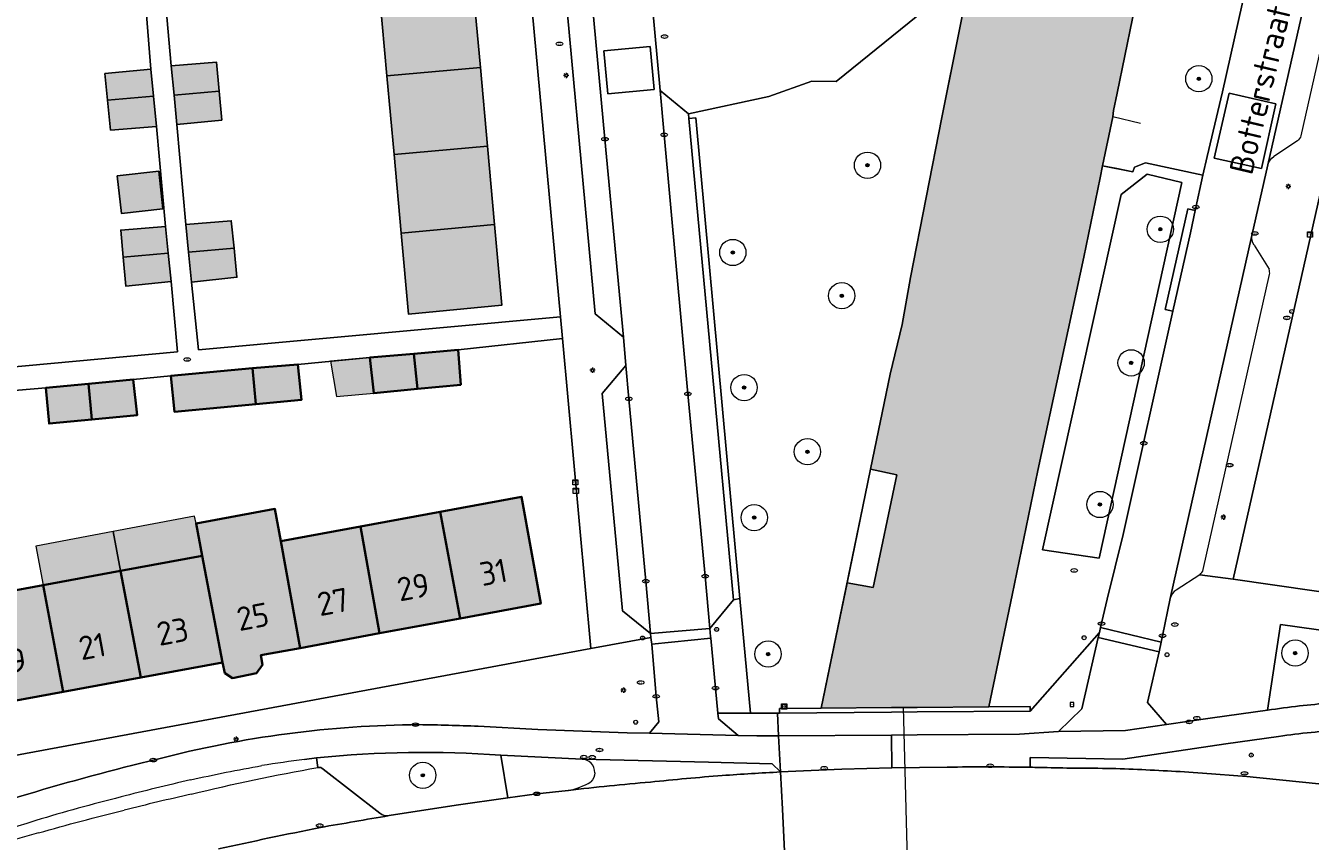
# Model space of a CAD drawing. Header units: metres. Extents: x 125349 to 128236, y 501602 to 503797.
# Tile 348 of 656: x 126629 to 126726, y 502558 to 502620. Entities that reach past the tile are written whole.
import ezdxf
from ezdxf.enums import TextEntityAlignment as Align

# ---------------------------------------------------------------- set-up
doc = ezdxf.new("R2010")
doc.units = ezdxf.units.M
doc.layers.get('0').update_dxf_attribs({"linetype": 'CONTINUOUS'})
for name, color, linetype, lineweight in [('B-WE-GK-BESCHOEIING-G', 130, 'GK-BESCHOEIING-SO', 18), ('B-WE-GK-KEERWAND_DAMWAND-G', 30, 'CONTINUOUS', 18), ('B-WE-GR-BEPLANTING_CULTUUR_BODEMBEDEKKER-GV', 90, 'CONTINUOUS', 18), ('B-WE-GR-BEPLANTING_CULTUUR_BOSPLANTSOEN-GV', 90, 'CONTINUOUS', 18), ('B-WE-GR-BEPLANTING_CULTUUR_HEESTERS-GV', 90, 'CONTINUOUS', 18), ('B-WE-GR-BOOM-S-500', 90, 'CONTINUOUS', 18), ('B-WE-GR-GROENVOORZIENING-GV', 80, 'CONTINUOUS', 18), ('B-WE-IE-MEUBILAIR-S', 7, 'CONTINUOUS', 18), ('B-WE-KW-KUNSTWERK_DUIKER-G', 170, 'CONTINUOUS', 18), ('B-WE-OG-BEBOUWING-GV', 7, 'CONTINUOUS', 35), ('B-WE-OG-BEBOUWING-T18', 10, 'CONTINUOUS', 18), ('B-WE-OG-BEBOUWING_OVERBOUWING-GV', 7, 'CONTINUOUS', 18), ('B-WE-OG-TERREIN_BEGROEID-GV', 7, 'CONTINUOUS', 18), ('B-WE-OG-TERREIN_ERF-GV', 7, 'CONTINUOUS', 18), ('B-WE-OG-TOPOGRAFIE-T18', 10, 'CONTINUOUS', 18), ('B-WE-OG-WATER_SLOOT-GV', 120, 'CONTINUOUS', 18), ('B-WE-VH-GESLOTENVERHARDING_ASFALT-GV', 10, 'CONTINUOUS', 18), ('B-WE-VH-GESLOTENVERHARDING_BETON-GV', 10, 'CONTINUOUS', 18), ('B-WE-VH-OPENVERHARDING-GV', 90, 'CONTINUOUS', 18), ('B-WE-VH-OPENVERHARDING_BETONSTRAATSTEEN-GV', 90, 'CONTINUOUS', 18), ('B-WE-VH-OPENVERHARDING_TEGEL-GV', 90, 'CONTINUOUS', 18), ('V-WE-OG-BEBOUWING_TE AMOVEREN-G', 7, 'CONTINUOUS', 25), ('V-WE-OG-BEBOUWING_TE AMOVEREN-V', 253, 'CONTINUOUS', 18)]:
    doc.layers.add(name, color=color, linetype=linetype, lineweight=lineweight)
for name, color, linetype, lineweight, true_color in [('B-WE-OG-BEBOUWING-V', 7, 'CONTINUOUS', 18, 0xcc646e), ('B-WE-OG-BEBOUWING_OVERBOUWING-V', 7, 'CONTINUOUS', 18, 0xcc646e), ('B-WE-OG-WATER_SLOOT-V', 7, 'CONTINUOUS', 18, 0x73e9ff)]:
    doc.layers.add(name, color=color, linetype=linetype, lineweight=lineweight, true_color=true_color)
doc.styles.add('NLCS-ISO', font='NLCS-ISO.ttf')
doc.styles.add('NLCS-ISO-M1000-T18', font='NLCS-ISO.ttf', dxfattribs={"height": 1.8})
doc.linetypes.add('GK-BESCHOEIING-SO', pattern='A,18,-3,[1,NLCS.SHX,S=0.6,R=0,X=0,Y=0],-3', length=24)

# ---------------------------------------------------------------- blocks, each defined once
blk = doc.blocks.new('SIE-MEUBILAIR_BORD_LOCATIEPAAL-SO')
blk.add_lwpolyline([(-0.75, -0.75), (0.75, -0.75), (0.75, 0.75), (-0.75, 0.75)], close=True)
at = {"style": 'NLCS-ISO'}
blk.add_text('lp', height=0.75, dxfattribs=at).set_placement((0.01, 0.12), align=Align.MIDDLE_CENTER)
blk = doc.blocks.new('SIE-MEUBILAIR_BORD_WEGWIJZER-SO')
blk.add_lwpolyline([(-0.75, -0.75), (0.75, -0.75), (0.75, 0.75), (-0.75, 0.75)], close=True)
at = {"style": 'NLCS-ISO'}
blk.add_text('ww', height=0.75, dxfattribs=at).set_placement((0, 0.125), align=Align.MIDDLE_CENTER)
blk = doc.blocks.new('SIE-MEUBILAIR_KAST_CAI-SO')
for points in [[(-1, 1), (1, 1), (1, 0.84), (-1, 0.84)], [(-1, 0.76), (1, 0.76), (1, -1), (-1, -1)]]:
    blk.add_lwpolyline(points, close=True)
at = {"style": 'NLCS-ISO'}
blk.add_text('cai', height=0.75, dxfattribs=at).set_placement((0, 0), align=Align.MIDDLE_CENTER)
blk = doc.blocks.new('SIE-MEUBILAIR_KAST_TELECOM-SO')
for points in [[(-1, 1), (1, 1), (1, 0.84), (-1, 0.84)], [(-1, 0.76), (1, 0.76), (1, -1), (-1, -1)]]:
    blk.add_lwpolyline(points, close=True)
at = {"style": 'NLCS-ISO'}
blk.add_text('tele', height=0.75, dxfattribs=at).set_placement((0, 0), align=Align.MIDDLE_CENTER)
blk = doc.blocks.new('SIE-MEUBILAIR_PAAL_LICHTMAST-SO')
for points in [[(-0.62, 0), (-1, 0)], [(-0.71, 0.71), (-0.44, 0.44)], [(0, 1), (0, 0.62)], [(0.44, 0.44), (0.71, 0.71)], [(1, 0), (0.62, 0)], [(-0.71, -0.71), (-0.44, -0.44)], [(0, -0.62), (0, -1)], [(0.44, -0.44), (0.71, -0.71)]]:
    blk.add_lwpolyline(points)
blk.add_circle((0, 0), 0.5)
blk = doc.blocks.new('SIE-MEUBILAIR_PAAL_HALTEPAAL-SO')
blk.add_circle((0, 0), 0.75)
at = {"style": 'NLCS-ISO'}
blk.add_text('ht', height=0.75, dxfattribs=at).set_placement((0, 0.06), align=Align.MIDDLE_CENTER)
blk = doc.blocks.new('SIE-MEUBILAIR_PAAL_AFSLUITPAAL-SO')
blk.add_circle((0, 0), 0.75)
at = {"style": 'NLCS-ISO'}
blk.add_text('af', height=0.75, dxfattribs=at).set_placement((0, 0.05), align=Align.MIDDLE_CENTER)
blk = doc.blocks.new('SIE-MEUBILAIR_PAAL_VERKEERSBORD-SO')
blk.add_circle((0, 0), 0.75)
at = {"style": 'NLCS-ISO'}
blk.add_text('vb', height=0.75, dxfattribs=at).set_placement((0, 0.07), align=Align.MIDDLE_CENTER)
blk = doc.blocks.new('SIE-MEUBILAIR_PUT_KOLK-SO')
blk.add_ellipse((0, 0), major_axis=(1.25, 0), ratio=0.54)
at = {"style": 'NLCS-ISO'}
blk.add_text('klk', height=0.75, dxfattribs=at).set_placement((0.03, 0), align=Align.MIDDLE_CENTER)
blk = doc.blocks.new('SIE-MEUBILAIR_PUT_WATERLEIDINGPUT-SO')
blk.add_ellipse((0, 0), major_axis=(1.25, 0), ratio=0.54)
at = {"style": 'NLCS-ISO'}
blk.add_text('wl', height=0.75, dxfattribs=at).set_placement((-0.14, 0), align=Align.MIDDLE_CENTER)
blk = doc.blocks.new('SIE-MEUBILAIR_PUT_BRANDKRAAN-SO')
blk.add_ellipse((0, 0), major_axis=(1.25, 0), ratio=0.54)
at = {"style": 'NLCS-ISO'}
blk.add_text('bk', height=0.75, dxfattribs=at).set_placement((0.03, 0), align=Align.MIDDLE_CENTER)
blk = doc.blocks.new('SIE-MEUBILAIR_PUT_RIOOLPUT-SO')
blk.add_ellipse((0, 0), major_axis=(1.25, 0), ratio=0.54)
at = {"style": 'NLCS-ISO'}
blk.add_text('ri', height=0.75, dxfattribs=at).set_placement((-0.04, 0.07), align=Align.MIDDLE_CENTER)
blk = doc.blocks.new('SGR-BOOM_01-SO')
at = {"linetype": 'ByBlock', "lineweight": 18}
h = blk.add_hatch(color=0, dxfattribs=at)
h.dxf.hatch_style = 1
edge = h.paths.add_edge_path()
edge.add_arc((0, 0), 0.25, 0, 360)
at = {"color": 0, "linetype": 'ByBlock', "lineweight": 18}
for radius in [2, 0.25]:
    blk.add_circle((0, 0), radius, dxfattribs=at)

msp = doc.modelspace()

# ---------------------------------------------------------------- hatches: boundary and pattern name
at = {"layer": 'B-WE-OG-BEBOUWING-V'}
for points in [[(126658.433, 502592.689), (126658.175, 502595.369), (126654.812, 502595.07), (126655.119, 502592.365)], [(126658.433, 502592.689), (126661.731, 502593.011), (126661.522, 502595.666), (126658.175, 502595.369)], [(126646.15, 502591.529), (126649.609, 502591.852), (126649.352, 502594.556), (126645.887, 502594.258)], [(126633.414, 502593.074), (126633.674, 502590.367), (126637.137, 502590.699), (126636.83, 502593.404)], [(126646.15, 502591.529), (126645.887, 502594.258), (126639.696, 502593.688), (126639.963, 502590.951)], [(126633.414, 502593.074), (126630.168, 502592.76), (126630.425, 502590.055), (126633.674, 502590.367)], [(126642.068, 502579.997), (126643.615, 502571.888), (126643.795, 502571.069), (126644.385, 502570.698), (126646.191, 502571.058), (126646.664, 502571.697), (126646.536, 502572.428), (126649.521, 502572.98), (126648.045, 502581.102), (126647.598, 502583.562), (126641.6, 502582.453)], [(126661.678, 502575.229), (126667.816, 502576.365), (126666.346, 502584.488), (126660.169, 502583.345)], [(126661.678, 502575.229), (126660.169, 502583.345), (126654.101, 502582.223), (126655.562, 502574.098)], [(126649.521, 502572.98), (126655.562, 502574.098), (126654.101, 502582.223), (126648.045, 502581.102)], [(126642.068, 502579.997), (126635.867, 502578.85), (126637.411, 502570.74), (126643.615, 502571.888)], [(126635.867, 502578.85), (126629.981, 502577.761), (126631.49, 502569.645), (126637.411, 502570.74)], [(126623.91, 502576.638), (126625.421, 502568.522), (126631.49, 502569.645), (126629.981, 502577.761)]]:
    msp.add_hatch(color=256, dxfattribs=at).paths.add_polyline_path(points)
at = {"layer": 'B-WE-OG-BEBOUWING_OVERBOUWING-V'}
for points in [[(126654.812, 502595.07), (126651.836, 502594.805), (126652.287, 502592.111), (126655.119, 502592.365)], [(126641.6, 502582.453), (126641.493, 502583.017), (126635.298, 502581.836), (126635.867, 502578.85), (126642.068, 502579.997)], [(126635.298, 502581.836), (126629.418, 502580.716), (126629.981, 502577.761), (126635.867, 502578.85)]]:
    msp.add_hatch(color=256, dxfattribs=at).paths.add_polyline_path(points)
at = {"layer": 'B-WE-OG-WATER_SLOOT-V'}
h = msp.add_hatch(color=256, dxfattribs=at)
edge = h.paths.add_edge_path()
edge.add_line((126721.048, 502725.601), (126720.6, 502723.542))
edge.add_line((126720.6, 502723.542), (126719.627, 502718.774))
edge.add_line((126719.627, 502718.774), (126721.95, 502718.24))
edge.add_line((126721.95, 502718.24), (126720.16, 502709.67))
edge.add_line((126720.16, 502709.67), (126717.866, 502710.138))
edge.add_line((126717.866, 502710.138), (126716.54, 502703.64))
edge.add_line((126716.54, 502703.64), (126712.796, 502685.021))
edge.add_line((126712.796, 502685.021), (126708.921, 502666.122))
edge.add_line((126708.921, 502666.122), (126711.29, 502665.61))
edge.add_line((126711.29, 502665.61), (126708.67, 502654.16))
edge.add_line((126708.67, 502654.16), (126706.616, 502654.742))
edge.add_line((126706.616, 502654.742), (126698.314, 502613.332))
edge.add_line((126698.314, 502613.332), (126695.926, 502601.153))
edge.add_line((126695.926, 502601.153), (126695.289, 502597.59))
edge.add_line((126695.289, 502597.59), (126694.378, 502593.801))
edge.add_line((126694.378, 502593.801), (126692.892, 502586.584))
edge.add_line((126692.892, 502586.584), (126694.89, 502586.15))
edge.add_line((126694.89, 502586.15), (126693.1, 502577.58))
edge.add_line((126693.1, 502577.58), (126691.11, 502577.934))
edge.add_line((126691.11, 502577.934), (126689.147, 502568.403))
edge.add_line((126689.147, 502568.403), (126694.479, 502568.448))
edge.add_line((126694.479, 502568.448), (126696.429, 502568.465))
edge.add_line((126696.429, 502568.465), (126701.893, 502568.511))
edge.add_line((126701.893, 502568.511), (126703.648, 502576.991))
edge.add_line((126703.648, 502576.991), (126705.615, 502586.492))
edge.add_line((126705.615, 502586.492), (126709.119, 502602.717))
edge.add_line((126709.119, 502602.717), (126710.353, 502608.743))
edge.add_line((126710.353, 502608.743), (126710.521, 502609.666))
edge.add_line((126710.521, 502609.666), (126711.314, 502613.391))
edge.add_line((126711.314, 502613.391), (126711.372, 502613.857))
edge.add_line((126711.372, 502613.857), (126711.637, 502615.184))
edge.add_line((126711.637, 502615.184), (126713.383, 502623.725))
edge.add_line((126713.383, 502623.725), (126711.16, 502624.23))
edge.add_line((126711.16, 502624.23), (126712.97, 502632.59))
edge.add_line((126712.97, 502632.59), (126715.119, 502632.08))
edge.add_line((126715.119, 502632.08), (126718.055, 502645.95))
edge.add_line((126718.055, 502645.95), (126720.616, 502658.044))
edge.add_line((126720.616, 502658.044), (126722.007, 502664.512))
edge.add_line((126722.007, 502664.512), (126719.75, 502664.94))
edge.add_line((126719.75, 502664.94), (126721.79, 502674.07))
edge.add_line((126721.79, 502674.07), (126723.924, 502673.586))
edge.add_line((126723.924, 502673.586), (126723.988, 502673.894))
edge.add_line((126723.988, 502673.894), (126725.944, 502683.308))
edge.add_line((126725.944, 502683.308), (126726.71, 502687.08))
edge.add_line((126726.71, 502687.08), (126728.867, 502697.831))
edge.add_line((126728.867, 502697.831), (126730.036, 502703.147))
edge.add_line((126730.036, 502703.147), (126733.197, 502718.169))
edge.add_line((126733.197, 502718.169), (126735.025, 502726.855))
edge.add_line((126735.025, 502726.855), (126735.772, 502730.903))
edge.add_line((126735.772, 502730.903), (126735.84, 502731.27))
edge.add_line((126735.84, 502731.27), (126736.582, 502734.692))
edge.add_line((126736.582, 502734.692), (126748.107, 502743.538))
edge.add_line((126748.107, 502743.538), (126755.346, 502744.947))
edge.add_line((126755.346, 502744.947), (126756.488, 502746.514))
edge.add_line((126756.488, 502746.514), (126756.408, 502747.227))
edge.add_line((126756.408, 502747.227), (126754.982, 502748.498))
edge.add_line((126754.982, 502748.498), (126747.239, 502747.544))
edge.add_line((126747.239, 502747.544), (126745.51, 502750))
edge.add_line((126745.51, 502750), (126742.958, 502753.626))
edge.add_line((126742.958, 502753.626), (126741.642, 502755.31))
edge.add_line((126741.642, 502755.31), (126741.848, 502765.585))
edge.add_line((126741.848, 502765.585), (126739.322, 502772.93))
edge.add_line((126739.322, 502772.93), (126738.812, 502774.414))
edge.add_line((126738.812, 502774.414), (126735.246, 502784.556))
edge.add_line((126735.246, 502784.556), (126734.924, 502784.332))
edge.add_line((126734.924, 502784.332), (126734.59, 502784.92))
edge.add_line((126734.59, 502784.92), (126733.005, 502786.001))
edge.add_line((126733.005, 502786.001), (126732.969, 502786.007))
edge.add_line((126732.969, 502786.007), (126730.368, 502785.732))
edge.add_line((126730.368, 502785.732), (126730.758, 502784.828))
edge.add_line((126730.758, 502784.828), (126730.551, 502784.738))
edge.add_line((126730.551, 502784.738), (126730.29, 502785.342))
edge.add_line((126730.29, 502785.342), (126727.247, 502784.118))
edge.add_line((126727.247, 502784.118), (126727.471, 502783.482))
edge.add_line((126727.471, 502783.482), (126727.192, 502783.367))
edge.add_line((126727.192, 502783.367), (126726.853, 502784.32))
edge.add_line((126726.853, 502784.32), (126721.424, 502781.729))
edge.add_line((126721.424, 502781.729), (126716.856, 502780.129))
edge.add_line((126716.856, 502780.129), (126696.57, 502772.348))
edge.add_line((126696.57, 502772.348), (126641.156, 502750))
edge.add_line((126641.156, 502750), (126617.566, 502740.478))
edge.add_line((126617.566, 502740.478), (126605.788, 502735.704))
edge.add_line((126605.788, 502735.704), (126590.215, 502729.323))
edge.add_line((126590.215, 502729.323), (126547.234, 502711.995))
edge.add_line((126547.234, 502711.995), (126546.9, 502711.42))
edge.add_line((126546.9, 502711.42), (126546.39, 502710.542))
edge.add_line((126546.39, 502710.542), (126547.47, 502708.146))
edge.add_line((126547.47, 502708.146), (126548.771, 502707.671))
edge.add_line((126548.771, 502707.671), (126553.798, 502709.85))
edge.add_line((126553.798, 502709.85), (126575.321, 502718.987))
edge.add_line((126575.321, 502718.987), (126646.394, 502747.541))
edge.add_line((126646.394, 502747.541), (126652.607, 502750))
edge.add_line((126652.607, 502750), (126675.17, 502758.93))
edge.add_line((126675.17, 502758.93), (126697.168, 502767.741))
edge.add_line((126697.168, 502767.741), (126713.045, 502773.758))
edge.add_line((126713.045, 502773.758), (126714.045, 502774.109))
edge.add_line((126714.045, 502774.109), (126715.844, 502774.611))
edge.add_line((126715.844, 502774.611), (126717.343, 502774.963))
edge.add_line((126717.343, 502774.963), (126718.343, 502775.114))
edge.add_line((126718.343, 502775.114), (126720.143, 502775.316))
edge.add_line((126720.143, 502775.316), (126721.892, 502775.468))
edge.add_line((126721.892, 502775.468), (126722.692, 502775.419))
edge.add_line((126722.692, 502775.419), (126723.492, 502775.32))
edge.add_line((126723.492, 502775.32), (126724.342, 502775.221))
edge.add_line((126724.342, 502775.221), (126724.842, 502775.122))
edge.add_line((126724.842, 502775.122), (126725.242, 502774.922))
edge.add_line((126725.242, 502774.922), (126725.893, 502774.623))
edge.add_line((126725.893, 502774.623), (126726.193, 502774.373))
edge.add_line((126726.193, 502774.373), (126726.465, 502773.999))
edge.add_line((126726.465, 502773.999), (126729.223, 502768.348))
edge.add_arc((126725.798, 502766.654), 3.821, -17.60745, 26.31569, ccw=False)
edge.add_line((126729.44, 502765.498), (126727.698, 502757.159))
edge.add_line((126727.698, 502757.159), (126726.25, 502750))
edge.add_line((126726.25, 502750), (126725.74, 502747.48))
edge.add_line((126725.74, 502747.48), (126724.27, 502740.627))
edge.add_line((126724.27, 502740.627), (126723.651, 502737.126))
edge.add_line((126723.651, 502737.126), (126723.136, 502734.212))
edge.add_line((126723.136, 502734.212), (126723.089, 502733.932))
edge.add_line((126723.089, 502733.932), (126723.03, 502733.578))
edge.add_line((126723.03, 502733.578), (126722.459, 502730.18))
edge.add_line((126722.459, 502730.18), (126721.981, 502729.896))
edge.add_line((126721.981, 502729.896), (126721.919, 502729.611))
edge.add_line((126721.919, 502729.611), (126721.048, 502725.601))
at = {"layer": 'V-WE-OG-BEBOUWING_TE AMOVEREN-V', "transparency": 33554483}
for points in [[(126663.223, 502617.136), (126662.684, 502623.112), (126655.577, 502622.47), (126656.116, 502616.494)], [(126638.371, 502614.968), (126638.167, 502617.009), (126634.666, 502616.673), (126634.871, 502614.647)], [(126639.935, 502615.034), (126643.361, 502615.343), (126643.169, 502617.541), (126639.718, 502617.254)], [(126663.223, 502617.136), (126656.116, 502616.494), (126656.656, 502610.519), (126663.763, 502611.16)], [(126638.602, 502612.658), (126638.371, 502614.968), (126634.871, 502614.647), (126635.101, 502612.371)], [(126640.153, 502612.802), (126643.554, 502613.139), (126643.361, 502615.343), (126639.935, 502615.034)], [(126664.302, 502605.184), (126663.763, 502611.16), (126656.656, 502610.519), (126657.196, 502604.543)], [(126635.612, 502608.899), (126635.926, 502606.04), (126639.083, 502606.386), (126638.768, 502609.246)], [(126639.487, 502603.02), (126639.276, 502605.055), (126635.875, 502604.768), (126636.062, 502602.706)], [(126640.827, 502605.199), (126641.036, 502603.084), (126644.489, 502603.396), (126644.278, 502605.486)], [(126664.302, 502605.184), (126657.196, 502604.543), (126657.752, 502598.385), (126664.855, 502599.059)], [(126644.489, 502603.396), (126641.036, 502603.084), (126641.262, 502600.798), (126644.713, 502601.185)], [(126639.487, 502603.02), (126636.062, 502602.706), (126636.26, 502600.516), (126639.712, 502600.853)]]:
    msp.add_hatch(color=256, dxfattribs=at).paths.add_polyline_path(points)

# ---------------------------------------------------------------- linework, layer by layer
at = {"layer": 'B-WE-GK-BESCHOEIING-G', "flags": 128}
for points in [[(126689.147, 502568.403), (126694.378, 502593.801), (126695.289, 502597.59), (126695.926, 502601.153), (126698.314, 502613.332), (126707.842, 502660.859), (126712.796, 502685.021), (126716.54, 502703.64), (126720.6, 502723.542), (126721.981, 502729.896)], [(126725.944, 502683.308), (126722.954, 502668.918), (126720.616, 502658.044), (126718.055, 502645.95), (126714.308, 502628.251), (126711.637, 502615.184), (126711.372, 502613.857), (126711.314, 502613.391)], [(126710.521, 502609.666), (126710.353, 502608.743), (126709.119, 502602.717), (126705.615, 502586.492), (126701.893, 502568.511)]]:
    msp.add_lwpolyline(points, dxfattribs=at)
at = {"layer": 'B-WE-GK-KEERWAND_DAMWAND-G', "flags": 128}
msp.add_lwpolyline([(126713.416, 502612.869), (126711.314, 502613.391), (126710.521, 502609.666), (126712.833, 502609.212)], dxfattribs=at)
at = {"layer": 'B-WE-GR-BEPLANTING_CULTUUR_BODEMBEDEKKER-GV', "flags": 128}
msp.add_lwpolyline([(126730.464, 502568.977), (126731.118, 502573.781), (126724.053, 502574.779), (126723.084, 502568.256)], dxfattribs=at)
at = {"layer": 'B-WE-GR-BEPLANTING_CULTUUR_BODEMBEDEKKER-GV'}
for points in [[(126723.084, 502568.256, -0.004582), (126725.5, 502568.575)], [(126725.5, 502568.575, -0.006455), (126727.832, 502568.8)]]:
    msp.add_lwpolyline(points, format="xyb", dxfattribs=at)
at = {"layer": 'B-WE-GR-BEPLANTING_CULTUUR_BOSPLANTSOEN-GV', "flags": 128}
for points in [[(126679.048, 502613.61), (126685.145, 502614.934), (126688.432, 502616.109), (126690.272, 502616.063), (126697.02, 502621.523), (126701.068, 502647.623), (126697.96, 502685.198), (126697.238, 502685.132), (126697.427, 502683.768), (126694.918, 502683.493), (126694.738, 502684.9), (126694.738, 502684.903), (126693.072, 502684.751), (126693.343, 502681.825)], [(126691.132, 502626.059), (126680.37, 502625.028), (126676.418, 502624.654), (126676.428, 502624.558), (126676.046, 502624.526), (126676.891, 502615.395), (126679.048, 502613.61)]]:
    msp.add_lwpolyline(points, dxfattribs=at)
at = {"layer": 'B-WE-GR-BEPLANTING_CULTUUR_HEESTERS-GV'}
for points in [[(126664.782, 502564.827, 0.042871), (126650.763, 502564.628)], [(126650.873, 502563.885, -0.321316), (126651.256, 502563.758)], [(126655.583, 502560.418, 0.203514), (126656.276, 502560.227)]]:
    msp.add_lwpolyline(points, format="xyb", dxfattribs=at)
at = {"layer": 'B-WE-GR-BEPLANTING_CULTUUR_HEESTERS-GV', "flags": 128}
for points in [[(126650.763, 502564.628), (126650.873, 502563.885)], [(126656.276, 502560.227), (126661.382, 502561.035), (126665.301, 502561.581), (126664.782, 502564.827)], [(126651.256, 502563.758), (126655.583, 502560.418)]]:
    msp.add_lwpolyline(points, dxfattribs=at)
at = {"layer": 'B-WE-GR-GROENVOORZIENING-GV', "flags": 128}
for points in [[(126710.886, 502576.703), (126712.09, 502581.611), (126715.888, 502598.603), (126715.292, 502598.736), (126717.028, 502606.389), (126717.585, 502606.25), (126718.164, 502608.937), (126713.809, 502609.89), (126712.958, 502609.546), (126712.833, 502609.212), (126711.628, 502609.449), (126710.521, 502609.666), (126710.353, 502608.743), (126709.119, 502602.717), (126705.615, 502586.492), (126703.648, 502576.991), (126701.893, 502568.511), (126705.035, 502568.538), (126705.038, 502568.188), (126710.291, 502574.151), (126710.384, 502574.55)], [(126713.937, 502609.014), (126711.939, 502607.485), (126705.959, 502580.46), (126710.276, 502579.811), (126716.557, 502608.397)], [(126713.937, 502609.014), (126716.557, 502608.397), (126710.276, 502579.811), (126705.959, 502580.46), (126711.939, 502607.485)], [(126692.892, 502586.584), (126691.11, 502577.934), (126693.1, 502577.58), (126694.89, 502586.15)]]:
    msp.add_lwpolyline(points, close=True, dxfattribs=at)
at = {"layer": 'B-WE-KW-KUNSTWERK_DUIKER-G', "flags": 128}
msp.add_lwpolyline([(126695.38, 502568.488), (126695.777, 502553.01)], dxfattribs=at)
at = {"layer": 'B-WE-OG-BEBOUWING-GV', "flags": 128}
for points in [[(126658.433, 502592.689), (126658.175, 502595.369), (126654.812, 502595.07), (126655.119, 502592.365)], [(126658.433, 502592.689), (126661.731, 502593.011), (126661.522, 502595.666), (126658.175, 502595.369)], [(126646.15, 502591.529), (126649.609, 502591.852), (126649.352, 502594.556), (126645.887, 502594.258)], [(126633.414, 502593.074), (126633.674, 502590.367), (126637.137, 502590.699), (126636.83, 502593.404)], [(126646.15, 502591.529), (126645.887, 502594.258), (126639.696, 502593.688), (126639.963, 502590.951)], [(126633.414, 502593.074), (126630.168, 502592.76), (126630.425, 502590.055), (126633.674, 502590.367)], [(126642.068, 502579.997), (126643.615, 502571.888), (126643.795, 502571.069), (126644.385, 502570.698), (126646.191, 502571.058), (126646.664, 502571.697), (126646.536, 502572.428), (126649.521, 502572.98), (126648.045, 502581.102), (126647.598, 502583.562), (126641.6, 502582.453)], [(126661.678, 502575.229), (126667.816, 502576.365), (126666.346, 502584.488), (126660.169, 502583.345)], [(126661.678, 502575.229), (126660.169, 502583.345), (126654.101, 502582.223), (126655.562, 502574.098)], [(126649.521, 502572.98), (126655.562, 502574.098), (126654.101, 502582.223), (126648.045, 502581.102)], [(126642.068, 502579.997), (126635.867, 502578.85), (126637.411, 502570.74), (126643.615, 502571.888)], [(126635.867, 502578.85), (126629.981, 502577.761), (126631.49, 502569.645), (126637.411, 502570.74)], [(126623.91, 502576.638), (126625.421, 502568.522), (126631.49, 502569.645), (126629.981, 502577.761)]]:
    msp.add_lwpolyline(points, close=True, dxfattribs=at)
at = {"layer": 'B-WE-OG-BEBOUWING_OVERBOUWING-GV', "flags": 128}
for points in [[(126654.812, 502595.07), (126651.836, 502594.805), (126652.287, 502592.111), (126655.119, 502592.365)], [(126641.6, 502582.453), (126641.493, 502583.017), (126635.298, 502581.836), (126635.867, 502578.85), (126642.068, 502579.997)], [(126635.298, 502581.836), (126629.418, 502580.716), (126629.981, 502577.761), (126635.867, 502578.85)]]:
    msp.add_lwpolyline(points, close=True, dxfattribs=at)
at = {"layer": 'B-WE-OG-TERREIN_BEGROEID-GV', "flags": 128}
for points in [[(126726.71, 502687.08), (126725.944, 502683.308), (126723.988, 502673.894), (126723.924, 502673.586), (126722.954, 502668.918), (126722.007, 502664.512), (126720.616, 502658.044), (126718.055, 502645.95), (126715.119, 502632.08), (126714.308, 502628.251), (126713.383, 502623.725), (126711.637, 502615.184), (126711.372, 502613.857), (126711.314, 502613.391), (126710.521, 502609.666), (126711.628, 502609.449), (126712.833, 502609.212), (126712.958, 502609.546), (126713.809, 502609.89), (126718.164, 502608.937), (126718.488, 502610.362), (126719.667, 502615.296), (126725.683, 502642.211), (126734.59, 502682.278)], [(126697.02, 502621.523), (126690.272, 502616.063), (126688.432, 502616.109), (126685.145, 502614.934), (126679.048, 502613.61), (126679.08, 502613.259), (126679.601, 502613.303), (126682.963, 502576.752), (126683.766, 502568.02), (126685.808, 502568.026), (126685.975, 502568.026), (126685.972, 502568.376), (126689.147, 502568.403), (126691.11, 502577.934), (126692.892, 502586.584), (126694.378, 502593.801), (126695.289, 502597.59), (126695.926, 502601.153), (126698.314, 502613.332), (126706.616, 502654.742)]]:
    msp.add_lwpolyline(points, dxfattribs=at)
at = {"layer": 'B-WE-OG-TERREIN_ERF-GV', "flags": 128}
for points in [[(126606.012, 502667.687), (126633.201, 502670.029), (126633.733, 502664.877), (126633.92, 502662.761), (126634.118, 502660.525), (126634.841, 502652.872), (126635.026, 502650.812), (126635.227, 502648.571), (126635.95, 502640.968), (126636.166, 502638.866), (126636.386, 502636.716), (126637.109, 502629.014), (126637.318, 502626.922), (126637.544, 502624.662), (126638.167, 502617.009), (126638.371, 502614.968), (126638.602, 502612.658), (126639.276, 502605.055), (126639.487, 502603.02), (126639.712, 502600.853), (126640.193, 502595.501), (126612.93, 502593.008)], [(126639.044, 502624.756), (126639.718, 502617.254), (126643.169, 502617.541), (126643.361, 502615.343), (126643.554, 502613.139), (126640.153, 502612.802), (126640.827, 502605.199), (126644.278, 502605.486), (126644.489, 502603.396), (126644.713, 502601.185), (126641.262, 502600.798), (126641.784, 502595.668), (126669.303, 502598.176), (126666.443, 502629.199)], [(126612.93, 502593.008), (126640.193, 502595.501), (126639.712, 502600.853), (126636.26, 502600.516), (126636.062, 502602.706), (126635.875, 502604.768), (126639.276, 502605.055), (126638.602, 502612.658), (126635.101, 502612.371), (126634.871, 502614.647), (126634.666, 502616.673), (126638.167, 502617.009), (126637.544, 502624.662)], [(126624.509, 502592.299), (126630.168, 502592.76), (126633.414, 502593.074), (126636.83, 502593.404), (126639.696, 502593.688), (126645.887, 502594.258), (126649.352, 502594.556), (126654.812, 502595.07), (126658.175, 502595.369), (126661.522, 502595.666), (126669.477, 502596.512), (126669.303, 502598.176), (126641.784, 502595.668), (126641.262, 502600.798), (126641.036, 502603.084), (126640.827, 502605.199), (126640.153, 502612.802), (126639.935, 502615.034), (126639.718, 502617.254), (126639.044, 502624.756)], [(126662.684, 502623.112), (126663.223, 502617.136), (126663.763, 502611.16), (126664.302, 502605.184), (126664.855, 502599.059), (126657.752, 502598.385), (126657.196, 502604.543), (126656.656, 502610.519), (126656.116, 502616.494), (126655.577, 502622.47)], [(126727.083, 502607.519), (126720.456, 502578.207), (126777.319, 502570.031)], [(126623.91, 502576.638), (126629.981, 502577.761), (126635.867, 502578.85), (126642.068, 502579.997), (126641.6, 502582.453), (126647.598, 502583.562), (126648.045, 502581.102), (126654.101, 502582.223), (126660.169, 502583.345), (126666.346, 502584.488), (126667.816, 502576.365), (126661.678, 502575.229), (126655.562, 502574.098), (126649.521, 502572.98), (126646.536, 502572.428), (126646.664, 502571.697), (126646.191, 502571.058), (126644.385, 502570.698), (126643.795, 502571.069), (126643.615, 502571.888), (126637.411, 502570.74), (126631.49, 502569.645), (126625.421, 502568.522)]]:
    msp.add_lwpolyline(points, dxfattribs=at)
msp.add_lwpolyline([(126613.147, 502591.477), (126615.784, 502562.581), (126671.623, 502572.936), (126669.477, 502596.512), (126661.522, 502595.666), (126661.731, 502593.011), (126658.433, 502592.689), (126655.119, 502592.365), (126654.812, 502595.07), (126649.352, 502594.556), (126649.609, 502591.852), (126646.15, 502591.529), (126639.963, 502590.951), (126639.696, 502593.688), (126636.83, 502593.404), (126637.137, 502590.699), (126633.674, 502590.367), (126630.425, 502590.055), (126630.168, 502592.76), (126624.509, 502592.299), (126624.816, 502589.544), (126621.565, 502589.232), (126618.103, 502588.9), (126617.797, 502591.605)], close=True, dxfattribs=at)
at = {"layer": 'B-WE-OG-WATER_SLOOT-GV', "flags": 128}
msp.add_lwpolyline([(126706.616, 502654.742), (126698.314, 502613.332), (126695.926, 502601.153), (126695.289, 502597.59), (126694.378, 502593.801), (126692.892, 502586.584), (126694.89, 502586.15), (126693.1, 502577.58), (126691.11, 502577.934), (126689.147, 502568.403), (126694.479, 502568.448), (126696.429, 502568.465), (126701.893, 502568.511), (126703.648, 502576.991), (126705.615, 502586.492), (126709.119, 502602.717), (126710.353, 502608.743), (126710.521, 502609.666), (126711.314, 502613.391), (126711.372, 502613.857), (126711.637, 502615.184), (126713.383, 502623.725)], dxfattribs=at)
at = {"layer": 'B-WE-VH-GESLOTENVERHARDING_ASFALT-GV'}
for points in [[(126681.62, 502563.279, 0.006964), (126676.156, 502562.783)], [(126686.041, 502563.551, 0.00407), (126681.62, 502563.279)], [(126705.021, 502563.907, 0.006657), (126698.712, 502563.919)], [(126705.732, 502563.896, 0.001428), (126705.021, 502563.907)], [(126708.12, 502563.84, 0.002511), (126705.732, 502563.896)], [(126709.508, 502563.835, 0.002161), (126708.12, 502563.84)], [(126712.208, 502563.791, 0.003703), (126709.508, 502563.835)], [(126717.416, 502563.519, 0.002298), (126712.208, 502563.791)], [(126733.453, 502561.932, 0.004519), (126721.499, 502563.208)], [(126676.156, 502562.783, 0.008812), (126669.91, 502562.15)], [(126656.276, 502560.227, 0.001552), (126651.056, 502559.327)], [(126651.056, 502559.327, 0.004776), (126643.3, 502557.694)]]:
    msp.add_lwpolyline(points, format="xyb", dxfattribs=at)
at = {"layer": 'B-WE-VH-GESLOTENVERHARDING_ASFALT-GV', "flags": 128}
for points in [[(126698.712, 502563.919), (126694.511, 502563.855), (126690.707, 502563.761), (126686.041, 502563.551), (126686.188, 502560.711), (126686.353, 502557.523)], [(126686.353, 502557.523), (126686.188, 502560.711), (126686.041, 502563.551)], [(126721.499, 502563.208), (126718.124, 502563.471), (126717.416, 502563.519)], [(126669.91, 502562.15), (126667.522, 502561.89), (126665.301, 502561.581), (126661.382, 502561.035), (126656.276, 502560.227)]]:
    msp.add_lwpolyline(points, dxfattribs=at)
at = {"layer": 'B-WE-VH-GESLOTENVERHARDING_BETON-GV', "flags": 128}
msp.add_lwpolyline([(126694.479, 502568.448), (126689.147, 502568.403), (126685.972, 502568.376), (126685.975, 502568.026), (126694.481, 502568.098), (126696.431, 502568.115), (126705.038, 502568.188), (126705.035, 502568.538), (126701.893, 502568.511), (126696.429, 502568.465)], close=True, dxfattribs=at)
at = {"layer": 'B-WE-VH-OPENVERHARDING-GV', "flags": 128}
for points in [[(126682.963, 502576.752), (126679.601, 502613.303), (126679.08, 502613.259), (126682.463, 502576.64)], [(126680.675, 502574.472), (126680.731, 502573.859), (126680.745, 502573.717), (126681.109, 502569.933), (126681.285, 502568.013), (126683.766, 502568.02), (126682.963, 502576.752), (126682.463, 502576.64)]]:
    msp.add_lwpolyline(points, close=True, dxfattribs=at)
at = {"layer": 'B-WE-VH-OPENVERHARDING-GV'}
for points in [[(126658.555, 502567.152, 0.061672), (126638.659, 502564.529)], [(126663.049, 502567.033, 0.00467), (126658.555, 502567.152)], [(126728.864, 502566.783, 0.015582), (126723.924, 502566.256)], [(126650.763, 502564.628, -0.042871), (126664.782, 502564.827)], [(126638.659, 502564.529, 0.026549), (126618.929, 502558.629)], [(126641.172, 502562.944, -0.013054), (126646.608, 502564.031)], [(126649.845, 502564.511, 0.006785), (126646.608, 502564.031)], [(126671.924, 502563.494, 0.41058), (126670.953, 502564.525)], [(126641.232, 502561.855, -0.018651), (126650.873, 502563.885)], [(126651.256, 502563.758, 0.321316), (126650.873, 502563.885)], [(126671.924, 502563.494, -0.194234), (126671.623, 502562.8)], [(126676.156, 502562.783, -0.006964), (126681.62, 502563.279)], [(126681.62, 502563.279, -0.00407), (126686.041, 502563.551)], [(126705.021, 502563.907, -0.001428), (126705.732, 502563.896)], [(126705.732, 502563.896, -0.002511), (126708.12, 502563.84)], [(126708.12, 502563.84, -0.002161), (126709.508, 502563.835)], [(126709.508, 502563.835, -0.003703), (126712.208, 502563.791)], [(126712.208, 502563.791, -0.002298), (126717.416, 502563.519)], [(126721.499, 502563.208, -0.004519), (126733.453, 502561.932)], [(126641.172, 502562.944, 0.00741), (126635.896, 502561.647)], [(126669.91, 502562.15, -0.008812), (126676.156, 502562.783)], [(126669.913, 502562.151, 0.090483), (126671.623, 502562.8)], [(126635.896, 502561.647, 0.010822), (126629.412, 502559.855)], [(126641.232, 502561.855, 0.008631), (126636.148, 502560.639)], [(126629.624, 502558.911, -0.011931), (126636.148, 502560.639)], [(126651.056, 502559.327, -0.001552), (126656.276, 502560.227)], [(126656.276, 502560.227, -0.203514), (126655.583, 502560.418)], [(126629.412, 502559.855, 0.006965), (126618.483, 502556.319)], [(126643.3, 502557.694, -0.004776), (126651.056, 502559.327)], [(126629.624, 502558.911, 0.006048), (126623.996, 502557.279)]]:
    msp.add_lwpolyline(points, format="xyb", dxfattribs=at)
at = {"layer": 'B-WE-VH-OPENVERHARDING-GV', "flags": 128}
for points in [[(126674.395, 502566.53), (126667.582, 502566.771), (126663.049, 502567.033)], [(126664.782, 502564.827), (126670.953, 502564.525), (126680.562, 502564.286), (126680.565, 502564.286), (126685.409, 502564.166), (126686.041, 502563.551), (126685.899, 502566.307), (126684.239, 502566.297), (126682.817, 502566.331), (126676.092, 502566.49), (126674.395, 502566.53)], [(126723.924, 502566.256), (126719.904, 502565.688), (126712.07, 502564.53), (126705.031, 502564.651), (126705.021, 502563.907)], [(126650.873, 502563.885), (126650.763, 502564.628), (126649.845, 502564.511)], [(126649.845, 502564.511), (126650.763, 502564.628)], [(126670.953, 502564.525), (126664.782, 502564.827), (126665.301, 502561.581), (126667.522, 502561.89), (126669.91, 502562.15), (126669.913, 502562.151)], [(126686.041, 502563.551), (126685.409, 502564.166), (126680.565, 502564.286), (126680.562, 502564.286), (126670.953, 502564.525)], [(126655.583, 502560.418), (126651.256, 502563.758)], [(126717.416, 502563.519), (126718.124, 502563.471)], [(126718.124, 502563.471), (126721.499, 502563.208)], [(126669.913, 502562.151), (126669.91, 502562.15)]]:
    msp.add_lwpolyline(points, dxfattribs=at)
at = {"layer": 'B-WE-VH-OPENVERHARDING_BETONSTRAATSTEEN-GV', "flags": 128}
for points in [[(126662.423, 502671.5), (126666.443, 502629.199), (126669.303, 502598.176), (126669.477, 502596.512), (126671.623, 502572.936), (126676.193, 502573.784), (126676.158, 502574.078), (126674.021, 502575.813), (126672.488, 502592.333), (126674.286, 502594.458), (126674.098, 502596.626), (126671.944, 502598.401), (126669.076, 502629.456), (126665.233, 502669.703), (126667.025, 502671.813), (126665.18, 502692.211), (126664.647, 502698.084), (126664.601, 502698.906), (126661.179, 502698.488), (126657.757, 502698.071), (126658.281, 502692.311), (126660.333, 502692.473)], [(126667.025, 502671.813), (126665.233, 502669.703), (126669.076, 502629.456), (126671.944, 502598.401), (126674.098, 502596.626), (126672.698, 502611.684), (126671.042, 502629.524), (126669.676, 502642.6), (126668.327, 502657.576), (126667.166, 502670.238)], [(126676.135, 502618.728), (126672.615, 502618.414), (126672.907, 502615.142), (126676.427, 502615.456)], [(126676.135, 502618.728), (126676.427, 502615.456), (126672.907, 502615.142), (126672.615, 502618.414)], [(126679.048, 502613.61), (126676.891, 502615.395), (126677.193, 502612.012), (126679.008, 502592.307), (126680.319, 502578.437), (126680.675, 502574.472), (126682.463, 502576.64), (126679.08, 502613.259)], [(126722.628, 502609.447), (126719.02, 502610.244), (126720.15, 502615.185), (126723.715, 502614.37)], [(126722.628, 502609.447), (126723.715, 502614.37), (126720.15, 502615.185), (126719.02, 502610.244)], [(126676.158, 502574.078), (126675.803, 502578.055), (126674.521, 502591.928), (126674.286, 502594.458), (126672.488, 502592.333), (126674.021, 502575.813)], [(126680.745, 502573.717), (126680.731, 502573.859), (126680.675, 502574.472), (126676.158, 502574.078), (126676.193, 502573.784), (126676.235, 502573.43), (126676.248, 502573.284)], [(126710.291, 502574.151), (126705.038, 502568.188), (126696.431, 502568.115), (126694.481, 502568.098), (126685.975, 502568.026), (126685.808, 502568.026), (126685.899, 502566.307), (126694.493, 502566.361), (126696.444, 502566.373), (126704.223, 502566.422), (126707.18, 502566.627), (126708.964, 502568.352), (126710.205, 502573.774)], [(126714.988, 502573.437), (126710.384, 502574.55), (126710.291, 502574.151), (126710.205, 502573.774), (126714.831, 502572.696)], [(126680.745, 502573.717), (126676.248, 502573.284), (126676.591, 502569.302), (126676.798, 502567.355), (126676.092, 502566.49), (126682.817, 502566.331), (126681.322, 502567.604), (126681.285, 502568.013), (126681.109, 502569.933)], [(126707.18, 502566.627), (126712.267, 502566.704), (126715.393, 502567.156), (126713.941, 502568.827), (126714.831, 502572.696), (126710.205, 502573.774), (126708.964, 502568.352)], [(126685.899, 502566.307), (126685.808, 502568.026), (126683.766, 502568.02), (126681.285, 502568.013), (126681.322, 502567.604), (126682.817, 502566.331), (126684.239, 502566.297)], [(126685.899, 502566.307), (126686.041, 502563.551), (126690.707, 502563.761), (126694.511, 502563.855), (126694.493, 502566.361)]]:
    msp.add_lwpolyline(points, close=True, dxfattribs=at)
for points in [[(126734.59, 502682.278), (126725.683, 502642.211), (126719.667, 502615.296), (126718.488, 502610.362), (126718.164, 502608.937), (126717.585, 502606.25), (126717.22, 502604.56), (126715.888, 502598.603), (126712.09, 502581.611), (126710.886, 502576.703), (126710.384, 502574.55), (126714.988, 502573.437), (126715.089, 502573.916), (126715.68, 502576.758), (126721.892, 502604.365), (126723.107, 502609.744), (126739.444, 502682.06)], [(126739.444, 502682.06), (126723.107, 502609.744)], [(126740.783, 502679.193), (126725.623, 502611.936)], [(126671.042, 502629.524), (126672.698, 502611.684), (126674.098, 502596.626), (126674.286, 502594.458), (126674.521, 502591.928), (126675.803, 502578.055), (126676.158, 502574.078), (126680.675, 502574.472), (126680.319, 502578.437), (126679.008, 502592.307), (126677.193, 502612.012), (126676.891, 502615.395), (126676.046, 502624.526)], [(126725.362, 502611.558), (126723.559, 502610.363)], [(126723.107, 502609.744), (126721.892, 502604.365)], [(126717.936, 502578.558), (126720.456, 502578.207), (126727.083, 502607.519)], [(126721.892, 502604.365), (126715.68, 502576.758)], [(126722.05, 502603.631), (126723.193, 502601.807)], [(126718.196, 502578.944), (126723.239, 502601.391)], [(126717.936, 502578.558), (126716.137, 502577.388)], [(126756.171, 502565.879), (126756.799, 502570.14), (126767.586, 502568.617), (126766.84, 502563.535), (126768.219, 502563.225), (126769.009, 502568.41), (126777.171, 502567.261), (126775.848, 502561.186), (126778.344, 502560.476), (126779.748, 502566.894), (126792.091, 502560.974), (126792.948, 502563.507), (126790.528, 502564.562), (126779.873, 502569.676), (126777.319, 502570.031), (126720.456, 502578.207), (126717.936, 502578.558)], [(126715.68, 502576.758), (126715.089, 502573.916), (126714.988, 502573.437)], [(126714.988, 502573.437), (126714.831, 502572.696), (126713.941, 502568.827), (126715.393, 502567.156), (126718.898, 502567.662), (126723.084, 502568.256), (126724.053, 502574.779), (126731.118, 502573.781), (126730.464, 502568.977)], [(126663.049, 502567.033), (126667.582, 502566.771), (126674.395, 502566.53), (126676.092, 502566.49), (126676.798, 502567.355), (126676.591, 502569.302), (126676.248, 502573.284), (126676.235, 502573.43), (126676.193, 502573.784), (126671.623, 502572.936), (126615.784, 502562.581), (126613.28, 502561.767)], [(126723.084, 502568.256), (126718.898, 502567.662), (126715.393, 502567.156), (126712.267, 502566.704), (126707.18, 502566.627), (126704.223, 502566.422), (126696.444, 502566.373), (126694.493, 502566.361), (126694.511, 502563.855)], [(126705.021, 502563.907), (126705.031, 502564.651), (126712.07, 502564.53), (126719.904, 502565.688), (126723.924, 502566.256)], [(126694.511, 502563.855), (126698.712, 502563.919)]]:
    msp.add_lwpolyline(points, dxfattribs=at)
at = {"layer": 'B-WE-VH-OPENVERHARDING_BETONSTRAATSTEEN-GV'}
for points in [[(126725.623, 502611.936, -0.11414), (126725.362, 502611.558)], [(126723.107, 502609.744, -0.200672), (126723.559, 502610.363)], [(126722.05, 502603.631, -0.195906), (126721.892, 502604.365)], [(126723.239, 502601.391, 0.091293), (126723.193, 502601.807)], [(126717.936, 502578.558, 0.114425), (126718.196, 502578.944)], [(126716.137, 502577.388, 0.201493), (126715.68, 502576.758)], [(126725.5, 502568.575, 0.004582), (126723.084, 502568.256)], [(126727.832, 502568.8, 0.006455), (126725.5, 502568.575)], [(126638.659, 502564.529, -0.061672), (126658.555, 502567.152)], [(126658.555, 502567.152, -0.00467), (126663.049, 502567.033)], [(126723.924, 502566.256, -0.015582), (126728.864, 502566.783)], [(126618.929, 502558.629, -0.026549), (126638.659, 502564.529)], [(126698.712, 502563.919, -0.006657), (126705.021, 502563.907)]]:
    msp.add_lwpolyline(points, format="xyb", dxfattribs=at)
at = {"layer": 'B-WE-VH-OPENVERHARDING_TEGEL-GV', "flags": 128}
msp.add_lwpolyline([(126717.585, 502606.25), (126717.028, 502606.389), (126715.292, 502598.736), (126715.888, 502598.603), (126717.22, 502604.56)], close=True, dxfattribs=at)
at = {"layer": 'V-WE-OG-BEBOUWING_TE AMOVEREN-G', "flags": 128}
for points in [[(126663.223, 502617.136), (126662.684, 502623.112), (126655.577, 502622.47), (126656.116, 502616.494)], [(126638.371, 502614.968), (126638.167, 502617.009), (126634.666, 502616.673), (126634.871, 502614.647)], [(126639.935, 502615.034), (126643.361, 502615.343), (126643.169, 502617.541), (126639.718, 502617.254)], [(126663.223, 502617.136), (126656.116, 502616.494), (126656.656, 502610.519), (126663.763, 502611.16)], [(126638.602, 502612.658), (126638.371, 502614.968), (126634.871, 502614.647), (126635.101, 502612.371)], [(126640.153, 502612.802), (126643.554, 502613.139), (126643.361, 502615.343), (126639.935, 502615.034)], [(126664.302, 502605.184), (126663.763, 502611.16), (126656.656, 502610.519), (126657.196, 502604.543)], [(126635.612, 502608.899), (126638.768, 502609.246), (126639.083, 502606.386), (126635.926, 502606.04)], [(126635.612, 502608.899), (126635.926, 502606.04), (126639.083, 502606.386), (126638.768, 502609.246)], [(126639.487, 502603.02), (126639.276, 502605.055), (126635.875, 502604.768), (126636.062, 502602.706)], [(126640.827, 502605.199), (126641.036, 502603.084), (126644.489, 502603.396), (126644.278, 502605.486)], [(126664.302, 502605.184), (126657.196, 502604.543), (126657.752, 502598.385), (126664.855, 502599.059)], [(126644.489, 502603.396), (126641.036, 502603.084), (126641.262, 502600.798), (126644.713, 502601.185)], [(126639.487, 502603.02), (126636.062, 502602.706), (126636.26, 502600.516), (126639.712, 502600.853)]]:
    msp.add_lwpolyline(points, close=True, dxfattribs=at)

# ---------------------------------------------------------------- block references
at = {"layer": 'B-WE-GR-BOOM-S-500', "xscale": 0.5, "yscale": 0.5, "zscale": 0.5}
for p in [(126717.855, 502616.281), (126692.659, 502609.704), (126714.926, 502604.836), (126682.419, 502603.065), (126690.701, 502599.779), (126712.708, 502594.669), (126683.274, 502592.789), (126688.087, 502587.91), (126710.336, 502583.897), (126684.047, 502582.897), (126685.1, 502572.522), (126725.175, 502572.595), (126658.842, 502563.295)]:
    msp.add_blockref('SGR-BOOM_01-SO', p, dxfattribs=at)
at = {"layer": 'B-WE-IE-MEUBILAIR-S', "xscale": 0.2, "yscale": 0.2, "zscale": 0.2}
for name, p in [('SIE-MEUBILAIR_PUT_RIOOLPUT-SO', (126669.243, 502618.94)), ('SIE-MEUBILAIR_PUT_RIOOLPUT-SO', (126677.234, 502619.486)), ('SIE-MEUBILAIR_PAAL_LICHTMAST-SO', (126669.743, 502616.538)), ('SIE-MEUBILAIR_PUT_KOLK-SO', (126677.193, 502612.012)), ('SIE-MEUBILAIR_PUT_KOLK-SO', (126672.698, 502611.684)), ('SIE-MEUBILAIR_PAAL_LICHTMAST-SO', (126724.66, 502608.089)), ('SIE-MEUBILAIR_PUT_KOLK-SO', (126717.629, 502606.522)), ('SIE-MEUBILAIR_PUT_KOLK-SO', (126722.116, 502604.519)), ('SIE-MEUBILAIR_KAST_CAI-SO', (126726.31, 502604.439)), ('SIE-MEUBILAIR_PUT_BRANDKRAAN-SO', (126724.556, 502598.089)), ('SIE-MEUBILAIR_PAAL_AFSLUITPAAL-SO', (126724.918, 502598.577)), ('SIE-MEUBILAIR_PUT_KOLK-SO', (126640.929, 502594.928)), ('SIE-MEUBILAIR_PAAL_LICHTMAST-SO', (126671.753, 502594.106)), ('SIE-MEUBILAIR_PUT_KOLK-SO', (126679.008, 502592.307)), ('SIE-MEUBILAIR_PUT_KOLK-SO', (126674.521, 502591.928)), ('SIE-MEUBILAIR_PUT_KOLK-SO', (126713.67, 502588.553)), ('SIE-MEUBILAIR_PUT_KOLK-SO', (126720.199, 502586.889)), ('SIE-MEUBILAIR_KAST_CAI-SO', (126670.443, 502585.58)), ('SIE-MEUBILAIR_KAST_CAI-SO', (126670.491, 502584.941)), ('SIE-MEUBILAIR_PAAL_LICHTMAST-SO', (126719.718, 502582.931)), ('SIE-MEUBILAIR_PUT_RIOOLPUT-SO', (126708.367, 502578.882)), ('SIE-MEUBILAIR_PUT_KOLK-SO', (126675.803, 502578.055)), ('SIE-MEUBILAIR_PUT_KOLK-SO', (126680.319, 502578.437)), ('SIE-MEUBILAIR_PUT_KOLK-SO', (126710.45, 502574.832)), ('SIE-MEUBILAIR_PUT_RIOOLPUT-SO', (126716.037, 502574.758)), ('SIE-MEUBILAIR_PAAL_VERKEERSBORD-SO', (126675.555, 502573.742)), ('SIE-MEUBILAIR_PAAL_VERKEERSBORD-SO', (126681.186, 502574.393)), ('SIE-MEUBILAIR_PAAL_VERKEERSBORD-SO', (126709.129, 502573.764)), ('SIE-MEUBILAIR_PUT_KOLK-SO', (126715.089, 502573.916)), ('SIE-MEUBILAIR_PAAL_VERKEERSBORD-SO', (126715.438, 502572.463)), ('SIE-MEUBILAIR_PAAL_LICHTMAST-SO', (126674.101, 502569.773)), ('SIE-MEUBILAIR_PUT_RIOOLPUT-SO', (126675.413, 502570.352)), ('SIE-MEUBILAIR_PUT_KOLK-SO', (126681.109, 502569.933)), ('SIE-MEUBILAIR_PUT_KOLK-SO', (126676.591, 502569.302)), ('SIE-MEUBILAIR_KAST_TELECOM-SO', (126686.329, 502568.531)), ('SIE-MEUBILAIR_BORD_LOCATIEPAAL-SO', (126686.328, 502568.531)), ('SIE-MEUBILAIR_BORD_WEGWIJZER-SO', (126708.211, 502568.68)), ('SIE-MEUBILAIR_PUT_KOLK-SO', (126658.293, 502567.149)), ('SIE-MEUBILAIR_PAAL_VERKEERSBORD-SO', (126675.033, 502567.337)), ('SIE-MEUBILAIR_PUT_WATERLEIDINGPUT-SO', (126717.111, 502567.356)), ('SIE-MEUBILAIR_PUT_WATERLEIDINGPUT-SO', (126717.713, 502567.643)), ('SIE-MEUBILAIR_PAAL_LICHTMAST-SO', (126644.646, 502566.037)), ('SIE-MEUBILAIR_PUT_WATERLEIDINGPUT-SO', (126672.272, 502565.22)), ('SIE-MEUBILAIR_PUT_KOLK-SO', (126638.352, 502564.455)), ('SIE-MEUBILAIR_PUT_BRANDKRAAN-SO', (126671.097, 502564.687)), ('SIE-MEUBILAIR_PUT_WATERLEIDINGPUT-SO', (126671.719, 502564.668)), ('SIE-MEUBILAIR_PUT_KOLK-SO', (126701.988, 502564.027)), ('SIE-MEUBILAIR_PAAL_HALTEPAAL-SO', (126721.838, 502564.832)), ('SIE-MEUBILAIR_PUT_KOLK-SO', (126689.367, 502563.836)), ('SIE-MEUBILAIR_PUT_KOLK-SO', (126721.331, 502563.446)), ('SIE-MEUBILAIR_PUT_KOLK-SO', (126667.522, 502561.89)), ('SIE-MEUBILAIR_PUT_KOLK-SO', (126651.004, 502559.469))]:
    msp.add_blockref(name, p, dxfattribs=at)

# ---------------------------------------------------------------- texts
at = {"layer": 'B-WE-OG-BEBOUWING-T18', "style": 'NLCS-ISO-M1000-T18'}
for s, rotation, p in [('31', 10.5, (126664.22, 502578.751)), ('29', 10.5, (126658.119, 502577.622)), ('27', 10.5, (126652.018, 502576.493)), ('25', 10.5, (126645.917, 502575.365)), ('23', 10.5, (126639.816, 502574.236)), ('21', 10.4, (126633.715, 502573.108)), ('19', 10.5, (126627.615, 502571.979))]:
    msp.add_text(s, height=1.8, rotation=rotation, dxfattribs=at).set_placement(p, align=Align.MIDDLE)
at = {"layer": 'B-WE-OG-TOPOGRAFIE-T18', "style": 'NLCS-ISO-M1000-T18'}
msp.add_text('Botterstraat', height=1.8, rotation=76.7, dxfattribs=at).set_placement((126722.524, 502615.456), align=Align.MIDDLE)

doc.saveas('drawing.dxf')
